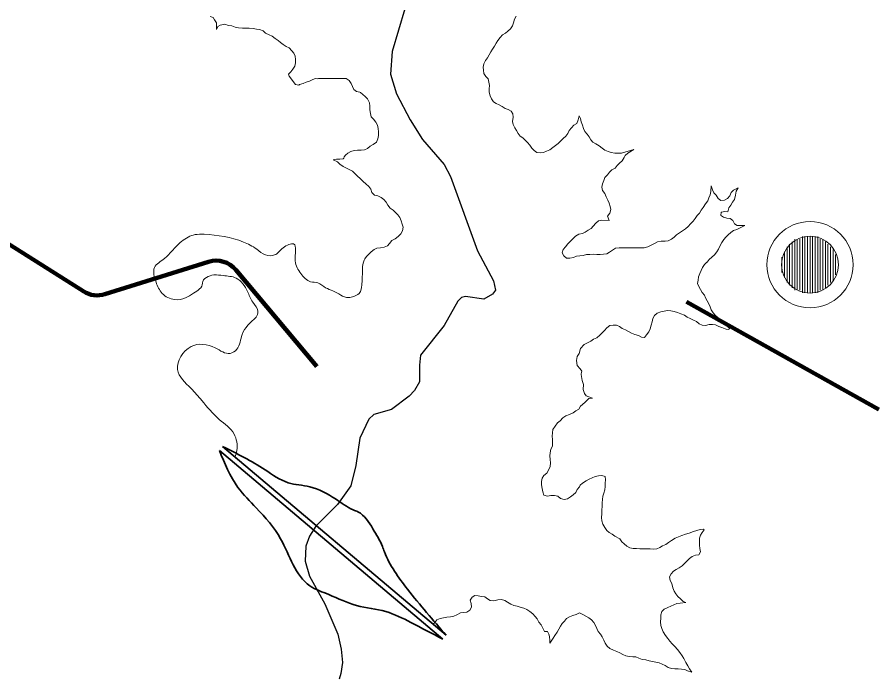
# Model space of a CAD drawing. Extents: x 553962 to 842807, y 8883888 to 9032388.
# Drawn here: x 721695 to 725065, y 8954501 to 8957077 of the extents above; entities that cross this region are included whole.
import ezdxf

# ---------------------------------------------------------------- set-up
doc = ezdxf.new("R2010")
doc.units = 0
doc.header["$LTSCALE"] = 160
for name, color, linetype, lineweight in [('21', 7, 'Continuous', 25), ('33', 7, 'Continuous', 13), ('7', 7, 'Continuous', 90), ('8', 7, 'Continuous', 13)]:
    doc.layers.add(name, color=color, linetype=linetype, lineweight=lineweight)

msp = doc.modelspace()

# ---------------------------------------------------------------- linework, layer by layer
at = {"layer": '21'}
for points in [[(723211.1, 8957109.1), (723161.2, 8956943.2), (723155.2, 8956854.5), (723178.4, 8956777.7), (723231.8, 8956676.2), (723280.5, 8956599.2), (723364.6, 8956500.5), (723389.3, 8956454.5), (723495.1, 8956163.2), (723557.2, 8956045.2), (723565.7, 8956009), (723554.2, 8955994.3)], [(723554.2, 8955994.3), (723554.2, 8955994.3), (723519.5, 8955974.1), (723447.7, 8955984.5), (723432.7, 8955980), (723418, 8955965.8), (723364.6, 8955871.3), (723272.5, 8955754.9), (723268.2, 8955716.3), (723268.6, 8955650.3), (723248.6, 8955617.4), (723227.3, 8955595.2), (723158.6, 8955542.2), (723090.3, 8955522.8), (723070.2, 8955504.9), (723034.7, 8955430.1), (723019.9, 8955323.4), (723000.2, 8955243.4), (722947.9, 8955171.3), (722862.3, 8955086.3), (722838.4, 8955046.7), (722824.2, 8955008.1), (722820.7, 8954949.3), (722838.2, 8954891), (722897.7, 8954782.5), (722948.3, 8954663.9), (722961.8, 8954604.8), (722967, 8954553.5), (722961.1, 8954509.7), (722954.3, 8954487.2)]]:
    msp.add_lwpolyline(points, dxfattribs=at)
at = {"layer": '33'}
for p, q in [((724726, 8956199), (724726, 8956019)), ((724736, 8956209), (724736, 8956009)), ((724746, 8956209), (724746, 8956009)), ((724756, 8956209), (724756, 8956009)), ((724766, 8956219), (724766, 8955999)), ((724776, 8956219), (724776, 8955999)), ((724786, 8956219), (724786, 8955999)), ((724796, 8956219), (724796, 8955999)), ((724806, 8956219), (724806, 8955999)), ((724816, 8956219), (724816, 8955999)), ((724826, 8956219), (724826, 8955999)), ((724836, 8956209), (724836, 8956009)), ((724846, 8956209), (724846, 8956009)), ((724856, 8956199), (724856, 8956019)), ((724706, 8956179), (724706, 8956039)), ((724716, 8956189), (724716, 8956029)), ((724866, 8956189), (724866, 8956029)), ((724876, 8956179), (724876, 8956039)), ((724886, 8956169), (724886, 8956049)), ((724686, 8956139), (724686, 8956079)), ((724696, 8956159), (724696, 8956059)), ((724896, 8956149), (724896, 8956069))]:
    msp.add_line(p, q, dxfattribs=at)
for radius in [168.7, 111]:
    msp.add_circle((724796, 8956109), radius, dxfattribs=at)
at = {"layer": '7'}
for p, q in [((721193, 8956484.6), (721954.7, 8956004.3)), ((722037.8, 8955993.4), (722443.5, 8956120.3)), ((722550, 8956089.1), (722867.3, 8955710.8)), ((724313.3, 8955963.4), (725064.9, 8955542.3))]:
    msp.add_line(p, q, dxfattribs=at)
for centre, start, end in [((722473.3, 8956024.8), 39.9907, 107.362), ((722008, 8956088.9), 237.7628, 287.362)]:
    msp.add_arc(centre, 100, start, end, dxfattribs=at)
at = {"layer": '8', "lineweight": 35}
for p, q in [((722498.3, 8955397.8), (723372.6, 8954659.4)), ((722485.4, 8955382.5), (723359.7, 8954644.2))]:
    msp.add_line(p, q, dxfattribs=at)
at = {"layer": '8'}
for points in [[(722758.2, 8956846.6), (722755.8, 8956854.6), (722765, 8956863.1), (722773.2, 8956873.6), (722780.8, 8956885.9), (722782.7, 8956898.4), (722783, 8956911), (722781.8, 8956924), (722776.8, 8956936.2), (722768.4, 8956945.8), (722759, 8956956.9), (722747.2, 8956962.9), (722734.7, 8956969.8), (722724.8, 8956977.8), (722715.3, 8956986.2), (722703.7, 8956994.3), (722691.7, 8957003.4), (722679.6, 8957008.6), (722666, 8957014.6), (722656.4, 8957023.5), (722642.7, 8957028.9), (722630.1, 8957030.4), (722617, 8957032.6), (722602.1, 8957033.7), (722588.2, 8957033.9), (722575.3, 8957034.5), (722560.5, 8957034.9), (722546.8, 8957038.3), (722534.4, 8957043.1), (722521.3, 8957044.1), (722506.9, 8957049.7), (722488.7, 8957046.4), (722479.7, 8957040), (722474.5, 8957028.7), (722473.8, 8957040), (722474.8, 8957055.4), (722466.5, 8957066.4), (722460.9, 8957076.2), (722449.9, 8957080.1)], [(723646.2, 8957081.1), (723639.5, 8957069), (723635.7, 8957054.9), (723631.5, 8957042.9), (723623.8, 8957032.1), (723614.5, 8957022.8), (723604.5, 8957014.4), (723592.6, 8957007.5), (723583.7, 8956997.5), (723575, 8956986.4), (723567.6, 8956975.3), (723561.4, 8956963.7), (723553.9, 8956952.5), (723547.3, 8956941.4), (723541.2, 8956929.8), (723534.2, 8956917.9), (723526, 8956907.4), (723520.4, 8956895.2), (723518, 8956882.2), (723518.2, 8956869.3), (723520.5, 8956856.4), (723527.3, 8956845.7), (723536.4, 8956836.5), (723540, 8956822.8), (723542.2, 8956810.4), (723540.6, 8956796.5), (723540.3, 8956783.7), (723544.6, 8956769.7), (723549.8, 8956757.9), (723557.7, 8956746.5), (723568.2, 8956739.7), (723579.9, 8956734.7), (723591.7, 8956728.3), (723603, 8956720.5), (723615.6, 8956716.3), (723626.5, 8956709.3), (723633.5, 8956698.9), (723634.5, 8956686.2), (723632.4, 8956669.4), (723635.3, 8956656.8), (723641, 8956644.6), (723647.8, 8956633.4), (723654.2, 8956622.2), (723661.6, 8956611.3), (723672.8, 8956605.2), (723682.1, 8956596.3), (723691.3, 8956586.3), (723700.1, 8956577), (723707.5, 8956564.5), (723717, 8956555.6), (723727, 8956547.6), (723739.9, 8956546.1), (723752.8, 8956547.9), (723765.3, 8956553.4), (723777.6, 8956558.6), (723789.5, 8956567.2), (723800.1, 8956575.7), (723810.3, 8956583.3), (723820.2, 8956592.2), (723830.8, 8956602.3), (723840.5, 8956612.3), (723848.6, 8956622.3), (723853.3, 8956634.2), (723862.9, 8956644.8), (723872, 8956654.4), (723883.4, 8956661.2), (723888.6, 8956675.4), (723893.2, 8956691), (723897.5, 8956680.4), (723900.1, 8956667.2), (723906, 8956654.8), (723909.6, 8956642.1), (723914.7, 8956629.9), (723923.6, 8956619.3), (723931.4, 8956608.7), (723938.8, 8956597.2), (723946.8, 8956587.6), (723958.6, 8956581.6), (723971.6, 8956573.5), (723982.9, 8956564.1), (723993.6, 8956557), (724006, 8956552.3), (724018.2, 8956547.8), (724032.2, 8956545.8), (724046.3, 8956545.5)], [(723037.2, 8956782.7), (723035.2, 8956784.2), (723022.3, 8956786.3), (723011.1, 8956793.9), (723005.7, 8956805.4), (723001.2, 8956817.2), (722993.1, 8956829.1), (722981.6, 8956836.7), (722967.8, 8956837.8), (722953.9, 8956837.6), (722941.4, 8956836.8), (722928.6, 8956836.8), (722915.6, 8956836.8), (722901.4, 8956836.7), (722886.3, 8956836.7), (722873.5, 8956836.7), (722867.8, 8956836.5), (722861.4, 8956837), (722850.9, 8956833), (722838.3, 8956827), (722825.3, 8956823.3), (722813.8, 8956818.1), (722799.2, 8956813.4), (722796.5, 8956811), (722782.7, 8956813.2), (722758.2, 8956846.6)], [(723035.9, 8956557.1), (723040.5, 8956557.2), (723053.2, 8956557.8), (723065, 8956563.1), (723075.6, 8956572.3), (723087.1, 8956579.3), (723099.8, 8956588.4), (723105.7, 8956600.9), (723108.4, 8956614), (723108.5, 8956628.6), (723107.2, 8956641.7), (723103.7, 8956654.7), (723097.2, 8956666.7), (723088.7, 8956678.6), (723079.6, 8956687.6), (723077, 8956700.1), (723074.6, 8956714.4), (723074.2, 8956729.2), (723073, 8956742.6), (723065.3, 8956757.1), (723056, 8956766.6), (723046.6, 8956775.3), (723037.2, 8956782.7)], [(723035.2, 8956446.9), (723027, 8956453.9), (723016.7, 8956463.7), (723005.9, 8956474.3), (722993.2, 8956481.3), (722980.1, 8956487.3), (722969.1, 8956493.6), (722956.5, 8956502.4), (722947.2, 8956511.5), (722930.9, 8956519.3), (722943.9, 8956522.3), (722957.3, 8956522.1), (722970.3, 8956523.4), (722972.9, 8956525.8), (722974.2, 8956531), (722978.5, 8956537.2), (722988.6, 8956545), (723000, 8956551.1), (723012.5, 8956555.1), (723025.9, 8956556.8), (723035.9, 8956557.1)], [(724046.3, 8956545.5), (724059, 8956545.5), (724106.2, 8956559.9), (724082.9, 8956545), (724072.5, 8956536.5), (724068.6, 8956528.5), (724061.1, 8956515.2), (724051.1, 8956506.3), (724041.3, 8956496.4), (724033.7, 8956486.1), (724020.6, 8956480.5), (724011.7, 8956471.1), (724003.5, 8956460.4), (723993.8, 8956450.6), (723989.2, 8956437.7), (723984.7, 8956425.3), (723982.2, 8956412.4), (723984.5, 8956398.6), (723993.2, 8956387.4), (723998.8, 8956374.7), (724004.8, 8956361.6), (724010.7, 8956349.6), (724014, 8956336.7), (724016.7, 8956324.5), (724012.7, 8956310.9), (724003.7, 8956298.9), (724009.7, 8956281.8), (723982.2, 8956282.5), (723969.1, 8956280.5), (723958.4, 8956271.4), (723948.3, 8956259.8), (723939.3, 8956251.1), (723928.3, 8956243.7), (723916.8, 8956236.1), (723905.4, 8956230.5), (723892.1, 8956227.8), (723879, 8956219.9), (723868.5, 8956210.6), (723857.7, 8956200.3), (723849, 8956190.2), (723838.8, 8956178.3), (723830.5, 8956168.6), (723826.6, 8956155.8), (723833.1, 8956143.3), (723843.2, 8956135.1), (723857, 8956134.1), (723870.5, 8956137.6), (723883.1, 8956142.5), (723895.7, 8956143.5), (723908.7, 8956145.1), (723921, 8956149), (723934.2, 8956149.4), (723947.5, 8956149.5), (723962.2, 8956149.3), (723975.7, 8956149.4), (723988.4, 8956149.5), (724001.3, 8956151.1), (724011.9, 8956158.4), (724022.8, 8956166.4), (724034.8, 8956173.1), (724049, 8956175.1), (724062.8, 8956175.1), (724076.1, 8956175.1), (724089, 8956175), (724103.3, 8956175), (724118.2, 8956175), (724132.5, 8956175), (724146.9, 8956175.1), (724162.1, 8956179.2), (724174.5, 8956184.9), (724187.3, 8956191.2), (724199.3, 8956198.7), (724213.3, 8956201), (724228.8, 8956201.1), (724241.5, 8956202.1), (724253.8, 8956208.3), (724264.3, 8956216.7), (724274.3, 8956225.8), (724285.2, 8956233.7), (724297.4, 8956241.5), (724309, 8956249.6), (724319.1, 8956258.7), (724328.9, 8956269), (724338.7, 8956279.1), (724346.3, 8956290.2), (724355.1, 8956301.7), (724364.1, 8956311.1), (724370.4, 8956322.6), (724378.2, 8956332.8), (724386.7, 8956346.6), (724395.6, 8956358.2), (724400.3, 8956370.7), (724404.7, 8956382.3), (724407.8, 8956394.7), (724409.2, 8956417.7), (724415.1, 8956402), (724419.2, 8956389.9), (724428.7, 8956380.7), (724436.6, 8956368.5), (724446.6, 8956360.4), (724461.9, 8956361.8)], [(723052.1, 8956126.3), (723054.8, 8956131.7), (723060.5, 8956141.4), (723069.8, 8956150.4), (723079.2, 8956159.8), (723090.6, 8956168.5), (723101.9, 8956174), (723115.6, 8956174.8), (723129.8, 8956178.1), (723143, 8956183.2), (723151, 8956191.3), (723159.8, 8956203.4), (723173.1, 8956210.3), (723185.2, 8956219.2), (723195.6, 8956229.3), (723202.2, 8956241.2), (723203.9, 8956255.6), (723200, 8956267.8), (723196.5, 8956280.7), (723191.9, 8956293.3), (723183.6, 8956303.9), (723174.2, 8956313.5), (723165.1, 8956322.2), (723153, 8956330.5), (723144.8, 8956342), (723138.3, 8956353.2), (723128.2, 8956363.9), (723118.2, 8956371.7), (723104.9, 8956378.9), (723092.6, 8956381.2), (723082, 8956390.7), (723077.9, 8956404.5), (723070.1, 8956415.2), (723058.9, 8956425.4), (723048.3, 8956434.1), (723038.1, 8956444.5), (723035.2, 8956446.9)], [(724461.9, 8956361.8), (724472.8, 8956368.5), (724481.8, 8956378.5), (724488, 8956391.1), (724496, 8956401.1), (724515.1, 8956409), (724507.6, 8956396.4), (724504.4, 8956380.8), (724501, 8956363.8), (724492.2, 8956353.6), (724485.7, 8956341.7), (724478.2, 8956331.1), (724473.9, 8956315.6), (724461, 8956316.4), (724450.9, 8956314.5)], [(724449.3, 8956300.1), (724457.8, 8956294.4), (724470.6, 8956291.3), (724484.2, 8956289.4), (724494.6, 8956281.9), (724500.7, 8956269), (724511.5, 8956262.5), (724541.3, 8956262), (724509.2, 8956246.3), (724497.1, 8956242.3), (724485.6, 8956235.2), (724476.3, 8956226.3), (724467.1, 8956216.8), (724459, 8956207.1), (724450.6, 8956195.3), (724443.7, 8956181.5), (724437.5, 8956169.8), (724430.9, 8956158.9), (724422.7, 8956148), (724411.7, 8956138.9), (724401.3, 8956129.3), (724393.1, 8956118.8), (724392.7, 8956118.4)], [(724450.9, 8956314.5), (724448.3, 8956314), (724447.3, 8956301.5), (724449.3, 8956300.1)], [(723032.6, 8955995.8), (723038.1, 8956004.7), (723042, 8956018.9), (723043.1, 8956031.4), (723044, 8956045.8), (723043.8, 8956059.6), (723044.8, 8956073.8), (723045.1, 8956088), (723045.3, 8956101.4), (723048.2, 8956115.4), (723052.1, 8956126.3)], [(724392.7, 8956118.4), (724383.8, 8956109.1), (724375.6, 8956098.1), (724369.6, 8956085.7), (724365, 8956073.9), (724360.3, 8956061.7), (724358, 8956048.8), (724356.3, 8956035.4), (724361.4, 8956023.3), (724367, 8956011.5), (724373.9, 8956000.3), (724382.6, 8955990.2), (724387.6, 8955978.7), (724393.9, 8955967.2), (724400.1, 8955956.3), (724405, 8955944.1), (724409.8, 8955932.1), (724417, 8955921), (724426.8, 8955909.8), (724436, 8955900.9), (724445.2, 8955891.3), (724455.1, 8955882.7), (724466.6, 8955875.7), (724476.3, 8955865), (724482.4, 8955858.1), (724475.9, 8955855), (724468.3, 8955857.1)], [(724439.4, 8955867.5), (724439, 8955867.6), (724426.4, 8955873.2), (724414, 8955875.1), (724401.2, 8955874.6), (724387.2, 8955871.6), (724373.8, 8955872.4), (724362.3, 8955878.1), (724352.3, 8955886.1), (724339.8, 8955892.2), (724327.3, 8955898.2), (724316, 8955903.5), (724304.5, 8955911.3), (724290.7, 8955917.1), (724277.1, 8955922), (724264.5, 8955925.6), (724251.5, 8955928.3), (724239, 8955929.7), (724225.2, 8955927.5), (724212.1, 8955924.4), (724198.5, 8955918.7), (724187.2, 8955910.7), (724181.6, 8955898.6), (724178.2, 8955885.5), (724174.9, 8955872.4), (724171.2, 8955858.2), (724165, 8955846.4), (724156.8, 8955834.1), (724148.8, 8955823.8), (724136.3, 8955825.5), (724124.5, 8955831.4), (724110.4, 8955836.1), (724098.1, 8955841.2), (724086, 8955848.1), (724073.8, 8955853.9), (724061.7, 8955860), (724050.3, 8955867.3), (724038.6, 8955872.1), (724026, 8955872.1), (724013.1, 8955871.2), (724001.2, 8955861.7), (723992.2, 8955851.1), (723982.6, 8955842.2), (723973.2, 8955833.2), (723962.5, 8955823.1), (723949.3, 8955817.1), (723938.2, 8955810.1), (723925.4, 8955803.5), (723913.1, 8955796.7), (723898, 8955781), (723892.9, 8955761.8), (723885.4, 8955749.2), (723882.9, 8955734.1), (723885.4, 8955714), (723896.3, 8955702.2), (723903, 8955693), (723901.1, 8955682.5), (723901, 8955678.9), (723904.7, 8955656.1), (723910.2, 8955640.1), (723908, 8955621.3), (723913.9, 8955605.4), (723920.6, 8955595.4), (723944.8, 8955587), (723930.2, 8955585), (723914.7, 8955569.4), (723898.1, 8955555.2), (723891.1, 8955544), (723880.3, 8955537.7), (723869.4, 8955529.2), (723855.7, 8955523.1), (723841.3, 8955517.8), (723829.6, 8955509.7), (723818.6, 8955498.7), (723807.8, 8955490.1), (723798.8, 8955477.8), (723790.3, 8955464.6), (723788.4, 8955451.8), (723787.9, 8955438.2), (723788.2, 8955425.6), (723788.7, 8955412.2), (723788.8, 8955398.8), (723782.6, 8955387.6), (723779.2, 8955373.4), (723778.8, 8955360.9), (723779.9, 8955346.7), (723780.3, 8955334.2), (723778.9, 8955320.2), (723773.7, 8955307.7), (723766.4, 8955293.9), (723755, 8955284.5), (723747.9, 8955274), (723746.1, 8955261.3), (723746, 8955248.1), (723747.8, 8955234), (723751.3, 8955220.2), (723754.7, 8955207.7), (723769.5, 8955203.8), (723782.7, 8955206.2), (723795.9, 8955205.7), (723809.5, 8955203.2)], [(724468.3, 8955857.1), (724463.8, 8955858.4), (724451, 8955863.9), (724439.4, 8955867.5)], [(723485, 8954814.4), (723473.7, 8954808.8), (723467, 8954797), (723470.8, 8954783.7), (723471.3, 8954769.3), (723465.2, 8954757.1), (723453.9, 8954750.2), (723441.1, 8954748.2), (723428.4, 8954746.6), (723414.9, 8954739), (723402.1, 8954734), (723389, 8954731.2), (723374.9, 8954730.2), (723362.1, 8954728.2), (723349.6, 8954725.5), (723336.5, 8954719.6), (723327.7, 8954709.3), (723321.3, 8954702.8), (722546.8, 8955356.8)], [(723809.5, 8955203.2), (723820.4, 8955194.9), (723833.9, 8955191), (723847.9, 8955193.2), (723858.7, 8955201), (723869.6, 8955208.1), (723880.4, 8955217.4), (723885.2, 8955229), (723893.9, 8955239.7), (723896.3, 8955247), (723906.5, 8955254.6), (723919.7, 8955263.4), (723931.8, 8955270), (723943.7, 8955275), (723956, 8955280.2), (723968.1, 8955283.7), (723982.1, 8955284.8), (723994.4, 8955280.1), (723995.9, 8955267.7), (723995, 8955253.8), (723994.3, 8955240.9), (723993.1, 8955228.1), (723989.4, 8955215.9), (723985.6, 8955203.4), (723984.3, 8955190.8), (723983.5, 8955177.2), (723982.7, 8955162.9), (723982.1, 8955150.2), (723981.2, 8955134), (723980.9, 8955120.4), (723981.9, 8955107.4), (723986, 8955093.9), (723992.8, 8955081.3), (724000.7, 8955069.8), (724010.7, 8955061.8), (724022.4, 8955055), (724032.9, 8955047.5), (724052.2, 8955036.2), (724059.5, 8955025.5), (724069.5, 8955016.7), (724079.3, 8955008), (724090.8, 8955001.8), (724103.7, 8954999), (724116.9, 8954998.3), (724130.8, 8954997.9), (724143.3, 8954997.6), (724156.7, 8954997.9), (724171, 8954997.5), (724183.8, 8954996.5), (724196.6, 8954997.8), (724208.2, 8955002.7), (724219.2, 8955008.9), (724231.7, 8955015), (724242.9, 8955022.5), (724254.6, 8955030.2), (724268.2, 8955038.9), (724281, 8955044.9), (724294.1, 8955050.2), (724308.4, 8955054.9), (724322.8, 8955059.1), (724340.2, 8955064.7), (724352.7, 8955068.9), (724365.6, 8955072.8), (724378.9, 8955074.7), (724380.5, 8955074.2), (724381.4, 8955072.2), (724374.7, 8955061.3), (724367.4, 8955050.9), (724363.7, 8955038.8), (724363.5, 8955025.4), (724364, 8955011.9), (724365.5, 8954998.7), (724367.5, 8954985.5), (724361.6, 8954974.3), (724348.1, 8954973.3), (724335.3, 8954968.1), (724323.9, 8954960.1), (724314, 8954949.8), (724304.8, 8954940.3), (724295.5, 8954931.1), (724284.3, 8954923.3), (724272.7, 8954916.9), (724261.9, 8954909.9), (724252.4, 8954900.3), (724246.9, 8954887.6), (724248.7, 8954874.3), (724254.9, 8954861.7), (724259.7, 8954845.5), (724265, 8954832.2), (724271.3, 8954821.3), (724279.5, 8954811.6), (724289.6, 8954801.5), (724300.2, 8954791.5), (724310.4, 8954788), (724288.2, 8954785.3), (724275, 8954783.8), (724263.5, 8954778.5), (724251.9, 8954773.4), (724239.7, 8954767.6), (724225.6, 8954761.8), (724216.5, 8954752.7)], [(724216.5, 8954752.7), (724212.9, 8954739.5), (724212.3, 8954726), (724211.7, 8954712.2), (724212.1, 8954697.9), (724216, 8954685.7), (724222, 8954672.8), (724230.9, 8954659), (724239.9, 8954646.7), (724247.9, 8954636.4), (724256.4, 8954625.7), (724266.8, 8954615.8), (724277.6, 8954604.1), (724286.9, 8954592.1), (724295.7, 8954579.5), (724302.2, 8954568.6), (724310.2, 8954552.9), (724317.8, 8954540), (724323.9, 8954527.6), (724333.8, 8954515.5), (724316.8, 8954520.2), (724306, 8954525), (724292.7, 8954526.5), (724279.9, 8954527.6), (724267.2, 8954528.6), (724253.6, 8954529.7), (724240.7, 8954534), (724229.1, 8954540.6), (724218, 8954546.7), (724206.1, 8954551.2), (724192.9, 8954554.4), (724179.7, 8954557.2), (724166.5, 8954559.5), (724153.8, 8954562.9), (724139.6, 8954565.3), (724126.7, 8954569.6), (724114.9, 8954574.6), (724102.2, 8954575.4), (724089.1, 8954576.6), (724076.1, 8954579.4), (724064.1, 8954584.7), (724051.8, 8954590.3), (724039.6, 8954595.3), (724027.2, 8954601.7), (724012.5, 8954608.2), (724001.8, 8954617.3), (723995.2, 8954627.9), (723989.8, 8954640.1), (723983.5, 8954653), (723976, 8954663.2), (723967.4, 8954674.1), (723961.7, 8954686.3), (723956.4, 8954697.8), (723950, 8954709.1), (723941.1, 8954719.5), (723930.6, 8954727.4), (723919.6, 8954733.9), (723907.2, 8954740.8), (723894.1, 8954747.8), (723881.2, 8954741.3), (723868.3, 8954736.7), (723854.8, 8954731.7), (723843.3, 8954724.7), (723835.1, 8954715.1), (723826.2, 8954705.8), (723819.7, 8954694.5), (723814, 8954683.2), (723806.2, 8954671.9), (723797.7, 8954658.8), (723791.4, 8954647.8), (723778.6, 8954628.7), (723778, 8954638.4), (723777.4, 8954654.8), (723774.4, 8954663.2), (723768.4, 8954674.2), (723763.5, 8954673.7), (723757.7, 8954673.7), (723751.3, 8954687.4), (723743.8, 8954699.8), (723735.5, 8954710.6), (723729.1, 8954723.6), (723721, 8954733.2), (723712, 8954743.2), (723700, 8954753), (723688.2, 8954759.6), (723676, 8954765.5), (723662.5, 8954769.4), (723650.5, 8954773.1), (723637.8, 8954776.5), (723625.4, 8954781), (723613.1, 8954789), (723601.8, 8954795.3), (723588.6, 8954799), (723575.1, 8954797.9), (723559.7, 8954794.6), (723545.3, 8954794.9), (723534.5, 8954801.8), (723524, 8954809.6), (723510.7, 8954811.7), (723497.6, 8954814.3), (723485, 8954814.4)]]:
    msp.add_lwpolyline(points, dxfattribs=at)
for points in [[(722629.5, 8955903.3), (722636.3, 8955925.4), (722615.8, 8955962.7), (722595.4, 8956003.7), (722550.8, 8956056.7), (722500.2, 8956066.3), (722464.1, 8956068.7), (722419.5, 8956037.4), (722419.5, 8956036.2), (722384.6, 8955997.7), (722353.3, 8955979.6), (722310, 8955972.4), (722261.8, 8955996.4), (722237.7, 8956041), (722231.7, 8956097.6), (722271.4, 8956133.7), (722300.3, 8956162.6), (722337.7, 8956200), (722390.6, 8956226.5), (722425.6, 8956227.7), (722579.7, 8956197.6), (722631.5, 8956169.9), (722666.4, 8956147), (722701.3, 8956147), (722735.1, 8956174.7), (722776, 8956190.3), (722782, 8956124.1), (722803.7, 8956074.7), (722842.3, 8956042.2), (722871.2, 8956037.4), (722901, 8956018.9), (722929.9, 8956006.8), (722990.1, 8955980.3), (723032.6, 8955995.8)], [(722546.8, 8955356.8), (722553.6, 8955382.8), (722543, 8955446.1), (722485.1, 8955504), (722416.6, 8955577.8), (722374.5, 8955625.2), (722321.8, 8955699), (722374.5, 8955788.6), (722469.3, 8955783.3), (722527.2, 8955762.2), (722553.6, 8955778.1), (722574.6, 8955836), (722629.5, 8955903.3)]]:
    msp.add_spline(points, degree=3, dxfattribs=at)
at = {"layer": '8', "lineweight": 35}
for points in [[(722498.3, 8955397.8), (722664.2, 8955306.6), (722754.4, 8955256.2), (722839.3, 8955240.2), (722940.1, 8955192.5), (723009.1, 8955150), (723027.7, 8955142.1), (723086, 8955075.8), (723123.2, 8955006.8), (723131.1, 8954985.6), (723221.3, 8954839.7), (723372.6, 8954659.4)], [(722485.4, 8955382.5), (722558.1, 8955237.6), (722629.7, 8955158), (722725.2, 8955036), (722839.3, 8954852.9), (722913.6, 8954818.4), (723022.3, 8954776), (723136.4, 8954752.1), (723234.6, 8954709.7), (723359.7, 8954644.2)]]:
    msp.add_spline(points, degree=3, dxfattribs=at)

doc.saveas('drawing.dxf')
